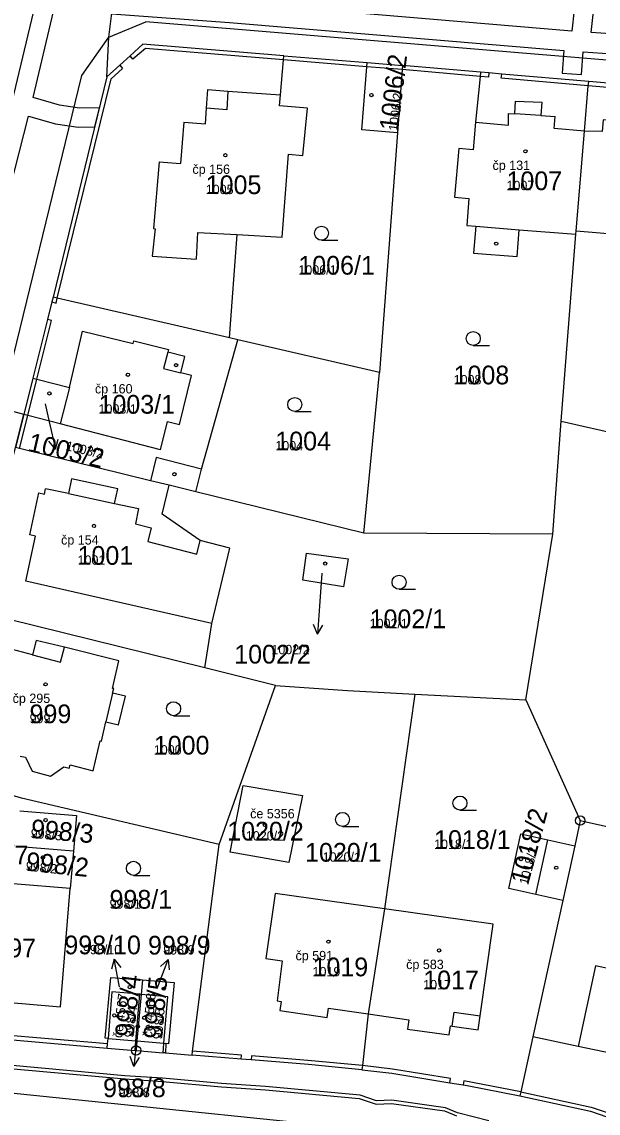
# Model space of a CAD drawing. Extents: x -763628 to -761565, y -976033 to -973833.
# Drawn here: x -762056.5 to -761994.9, y -975015.7 to -974899.1 of the extents above; entities that cross this region are included whole.
import ezdxf

# ---------------------------------------------------------------- set-up
doc = ezdxf.new("R2010")
doc.units = 0
for name, color, linetype in [('KN_cisla parcel 1000', 7, 'Continuous'), ('KN_cisla parcel 500', 7, 'Continuous'), ('KN_cisla parcel znacky', 7, 'Continuous'), ('KN_cisla popisna 500', 7, 'Continuous'), ('KN_hranice parcel', 7, 'Continuous'), ('KN_vecna bremena', 7, 'Continuous'), ('KN_vnitrni kresba parcel', 7, 'Continuous'), ('KN_znacky bodu BP', 7, 'Continuous'), ('KN_znacky budov', 7, 'Continuous'), ('KN_znacky kultur', 7, 'Continuous')]:
    doc.layers.add(name, color=color, linetype=linetype)

msp = doc.modelspace()

# ---------------------------------------------------------------- linework, layer by layer
at = {"layer": 'KN_cisla parcel znacky'}
for p, q in [((-762054.04, -974939.94), (-762053.6, -974941.87)), ((-762053.6, -974941.87), (-762052.93, -974944.79)), ((-762052.93, -974944.79), (-762052.66, -974943.71)), ((-762052.93, -974944.79), (-762053.64, -974943.93)), ((-762024.45, -974958.03), (-762024.72, -974961.55)), ((-762024.72, -974961.55), (-762024.93, -974964.54)), ((-762024.93, -974964.54), (-762025.36, -974963.51)), ((-762024.93, -974964.54), (-762024.36, -974963.58)), ((-762046.65, -974999.25), (-762046.95, -975000.33)), ((-762046.08, -975002.2), (-762046.65, -974999.25)), ((-762046.65, -974999.25), (-762045.97, -975000.14)), ((-762041.96, -975002.1), (-762040.89, -974999.3)), ((-762040.89, -974999.3), (-762041.71, -975000.05)), ((-762040.89, -974999.3), (-762040.78, -975000.41)), ((-762042.07, -975002.38), (-762041.96, -975002.1)), ((-762044.26, -975007.72), (-762044.57, -975010.71)), ((-762044.2, -975007.15), (-762044.26, -975007.72)), ((-762044.57, -975010.71), (-762044.97, -975009.66)), ((-762044.57, -975010.71), (-762043.97, -975009.76))]:
    msp.add_line(p, q, dxfattribs=at)
at = {"layer": 'KN_hranice parcel'}
for p, q in [((-762028.52, -974902.77), (-762019.63, -974903.49)), ((-762019.66, -974903.94), (-762019.63, -974903.49)), ((-762019.63, -974903.49), (-762015.84, -974903.8)), ((-762015.84, -974903.8), (-762015.87, -974904.25)), ((-762007.5, -974904.53), (-762015.84, -974903.8)), ((-762047.45, -974905.04), (-762053.19, -974928.57)), ((-762015.87, -974904.25), (-762016.38, -974911.02)), ((-762016.38, -974911.02), (-762018.3, -974936.6)), ((-761997.29, -974921.47), (-761996.38, -974910.84)), ((-761997.32, -974921.83), (-761997.29, -974921.47)), ((-761998.87, -974941.8), (-761997.32, -974921.83)), ((-762033.46, -974933.11), (-762034.33, -974932.91)), ((-762018.3, -974936.6), (-762033.46, -974933.11)), ((-762019.96, -974953.76), (-762018.3, -974936.6)), ((-762055.36, -974937.22), (-762056.33, -974941.1)), ((-762056.33, -974941.1), (-762057.21, -974944.62)), ((-761999.76, -974953.86), (-761998.87, -974941.8)), ((-761998.87, -974941.8), (-761977.23, -974946.68)), ((-762037.92, -974949.35), (-762040.79, -974948.65)), ((-762019.96, -974953.76), (-762037.92, -974949.35)), ((-761999.76, -974953.86), (-762019.96, -974953.76)), ((-762002.67, -974971.57), (-761999.76, -974953.86)), ((-762029.41, -974970.02), (-762036.99, -974968.15)), ((-762035.46, -974987.03), (-762029.41, -974970.02)), ((-762014.53, -974970.95), (-762017.78, -974993.9)), ((-762014.53, -974970.95), (-762002.67, -974971.57)), ((-762002.67, -974971.57), (-761996.84, -974984.46)), ((-761996.84, -974984.46), (-761997.43, -974987.15)), ((-762051.01, -974987.71), (-762057.15, -974987.24)), ((-762051.01, -974987.71), (-762051.36, -974991.73)), ((-761997.43, -974987.15), (-761998.72, -974992.99)), ((-762051.36, -974991.73), (-762057.47, -974991.22)), ((-761998.72, -974992.99), (-762001.92, -975007.56)), ((-762017.78, -974993.9), (-762019.5, -975005.11)), ((-762043.63, -975001.48), (-762043.77, -975003.02)), ((-762043.77, -975003.02), (-762043.92, -975003.01)), ((-762069.19, -975006.89), (-762047.41, -975008.76)), ((-762047.41, -975008.76), (-762044.43, -975009)), ((-762044.32, -975009.01), (-762044.43, -975009)), ((-762044.32, -975009.01), (-762041.43, -975009.25)), ((-762041.18, -975009.27), (-762041.43, -975009.25)), ((-762041.18, -975009.27), (-762038.34, -975009.52))]:
    msp.add_line(p, q, dxfattribs=at)
for points in [[(-762047.45, -974905.04), (-762047.23, -974900.8), (-762045.86, -974889.65), (-762045.45, -974885.67)], [(-762028.52, -974902.77), (-762043.59, -974901.54), (-762044.97, -974902.79), (-762046.07, -974903.79), (-762047.45, -974905.04)], [(-762034.33, -974932.91), (-762033.52, -974921.88), (-762028.7, -974922.15), (-762028.03, -974913.29), (-762026.49, -974913.41), (-762026.01, -974908.37), (-762028.98, -974908.11), (-762028.88, -974906.94), (-762028.56, -974903.22), (-762028.52, -974902.77)], [(-762016.38, -974911.02), (-762020.18, -974910.68), (-762019.66, -974903.94)], [(-762007.5, -974904.53), (-762007.55, -974904.98), (-762008.05, -974909.85), (-762008.28, -974912.82), (-762009.81, -974912.69), (-762010.27, -974917.88), (-762008.74, -974918.02), (-762008.96, -974920.92), (-762008.02, -974920.99), (-762008.24, -974923.84), (-762003.6, -974924.2), (-762003.38, -974921.36), (-761997.32, -974921.83)], [(-761995.94, -974905.54), (-762005.24, -974904.73), (-762006.6, -974904.61), (-762007.5, -974904.53)], [(-761996.38, -974910.84), (-761995.98, -974905.98), (-761995.94, -974905.54)], [(-761982.18, -974906.7), (-761983.59, -974906.58), (-761995.94, -974905.54)], [(-761997.29, -974921.47), (-761991.74, -974921.92), (-761991.67, -974921.19), (-761987.7, -974921.59), (-761987.93, -974923.92), (-761986.31, -974924.08), (-761986.08, -974921.75), (-761985, -974910.3), (-761989.68, -974909.96), (-761989.6, -974908.86), (-761991.32, -974908.74), (-761991.4, -974909.84), (-761994.4, -974909.62), (-761994.49, -974910.87), (-761996.38, -974910.84)], [(-762053.19, -974928.57), (-762053.32, -974929.07), (-762053.79, -974930.95), (-762055.36, -974937.22)], [(-762034.33, -974932.91), (-762052.75, -974928.67), (-762053.19, -974928.57)], [(-762037.92, -974949.35), (-762037.32, -974946.92), (-762033.46, -974933.11)], [(-762055.36, -974937.22), (-762054.92, -974937.33), (-762051.45, -974938.19), (-762052.45, -974942.07), (-762055.89, -974941.21), (-762056.33, -974941.1)], [(-762040.79, -974948.65), (-762042.78, -974948.16), (-762056.77, -974944.73), (-762057.21, -974944.62)], [(-762036.99, -974968.15), (-762036.21, -974963.42), (-762034.3, -974955.37), (-762037.47, -974954.55), (-762041.55, -974951.75), (-762040.79, -974948.65)], [(-762026.09, -974955.89), (-762021.65, -974956.5), (-762022.14, -974959.51), (-762026.51, -974958.8), (-762026.09, -974955.89)], [(-762036.99, -974968.15), (-762061.1, -974962.21), (-762061.55, -974962.1)], [(-762048.92, -974979.13), (-762048.17, -974975.95), (-762048.03, -974975.98), (-762047.55, -974973.93), (-762046.19, -974974.24), (-762045.47, -974971.18), (-762046.83, -974970.86), (-762046.71, -974970.37), (-762046.86, -974970.34), (-762046.17, -974967.4), (-762051.96, -974965.93), (-762055.02, -974965.23), (-762055.41, -974966.74), (-762058.06, -974966.04)], [(-762029.41, -974970.02), (-762021.71, -974970.55), (-762014.53, -974970.95)], [(-762056.72, -974977.58), (-762056.14, -974977.69), (-762055.45, -974979.18), (-762053.46, -974979.7), (-762052.04, -974978.71), (-762051.46, -974978.86), (-762051.37, -974978.5), (-762048.92, -974979.13)], [(-762035.46, -974987.03), (-762056.59, -974982.07), (-762062.02, -974980.44), (-762065.89, -974979.61)], [(-762034.25, -974987.82), (-762032.87, -974980.7), (-762026.54, -974981.77), (-762027.99, -974988.94), (-762034.25, -974987.82)], [(-762056.75, -974983.42), (-762050.69, -974983.9), (-762051.01, -974987.71)], [(-761996.84, -974984.46), (-761963.94, -974991.77), (-761963.5, -974991.87)], [(-761998.72, -974992.99), (-762001.6, -974992.36), (-762004.47, -974991.72), (-762003.18, -974985.88), (-762000.31, -974986.52), (-761997.43, -974987.15)], [(-762038.34, -975009.52), (-762038.28, -975009.07), (-762035.46, -974987.03)], [(-762064.49, -974990.58), (-762064.78, -974994.72), (-762066.49, -974994.58), (-762066.84, -974998.6), (-762065.14, -974998.75), (-762065.23, -974999.33), (-762064.97, -974999.35), (-762065.25, -975002.4), (-762063.51, -975002.56), (-762063.59, -975003.38), (-762052.42, -975004.37), (-762051.36, -974991.73)], [(-762017.78, -974993.9), (-762029.47, -974992.26), (-762030.46, -974999.19), (-762028.69, -974999.45), (-762029.25, -975003.72), (-762028.82, -975003.78), (-762028.96, -975004.75), (-762023.88, -975005.5), (-762023.74, -975004.5), (-762019.5, -975005.11)], [(-762019.5, -975005.11), (-762015.17, -975005.74), (-762015.32, -975006.72), (-762010.86, -975007.35), (-762010.72, -975006.39), (-762010.54, -975006.41), (-762007.75, -975006.82), (-762007.54, -975005.32), (-762006.16, -974995.53), (-762017.78, -974993.9)], [(-761985.18, -975019.03), (-761985.04, -975018.6), (-761982.63, -975010.35), (-761981.25, -975003.97), (-761984.62, -975003.16), (-761984.34, -975001.94), (-761985.41, -975001.71), (-761985.09, -975000.19), (-761990.7, -974999.03), (-761991.02, -975000.52), (-761992, -975000.31), (-761992.08, -975000.66), (-761995.22, -974999.99), (-761997.08, -975008.6), (-762001.92, -975007.56)], [(-762047.32, -975007.72), (-762047.64, -975007.69), (-762047.02, -975001.21), (-762043.63, -975001.48)], [(-762043.63, -975001.48), (-762040.26, -975001.76), (-762040.86, -975008.29), (-762041.14, -975008.27), (-762041.18, -975009.27)], [(-762043.92, -975003.01), (-762046.91, -975002.76), (-762047.32, -975007.72)], [(-762044.43, -975009), (-762044.34, -975007.98), (-762043.92, -975003.01)], [(-762043.77, -975003.02), (-762044.23, -975007.99), (-762044.32, -975009.01)], [(-762041.43, -975009.25), (-762041.39, -975008.8), (-762041.34, -975008.25), (-762040.92, -975003.27), (-762043.77, -975003.02)], [(-762019.5, -975005.11), (-762020.13, -975010.62), (-762020.18, -975011.07)], [(-762047.41, -975008.76), (-762047.37, -975008.31), (-762047.32, -975007.72)], [(-762001.92, -975007.56), (-762003.21, -975013.42), (-762003.31, -975013.86)], [(-762020.18, -975011.07), (-762025.89, -975010.52), (-762032.01, -975010.03), (-762033.08, -975009.94), (-762038.34, -975009.52)], [(-762020.18, -975011.07), (-762016.98, -975011.44), (-762010.78, -975012.46), (-762009.37, -975012.69), (-762008.92, -975012.76), (-762003.31, -975013.86)], [(-762003.31, -975013.86), (-761995.75, -975015.5), (-761988.77, -975017.9), (-761988.34, -975018.04), (-761985.18, -975019.03)]]:
    msp.add_lwpolyline(points, dxfattribs=at)
at = {"layer": 'KN_vecna bremena'}
for points in [[(-761997.23, -974895.54), (-761997.73, -974900.16), (-762033.25, -974897.15)], [(-761958.78, -974898.87), (-761959.27, -974903.31), (-761990.55, -974900.72), (-761991.08, -974900.61), (-761995.67, -974900.3), (-761995.19, -974895.8)], [(-762067.18, -974952.11), (-762065.59, -974946.61), (-762064.19, -974941.03), (-762058.39, -974942.5), (-762058.97, -974945.05), (-762057.39, -974945.36), (-762057.21, -974944.62), (-762056.33, -974941.1), (-762063.67, -974939.06), (-762063.13, -974937.31), (-762061.23, -974929.4), (-762058.3, -974918.88), (-762055.81, -974909.21), (-762052.94, -974910.04), (-762050.51, -974910.4), (-762048.75, -974910.37), (-762048.25, -974908.33), (-762050.37, -974908.36), (-762052.5, -974908.04), (-762055.32, -974907.23), (-762053.15, -974898.05)], [(-762055.33, -974898.14), (-762057.59, -974907.68)], [(-762046.92, -974898.3), (-762034.33, -974899.21), (-761998.58, -974902.21), (-761998.78, -974904.62), (-761996.72, -974904.76), (-761996.53, -974902.37), (-761992.39, -974902.65)], [(-762069.74, -975009.86), (-762045.53, -975012.06), (-762041.51, -975012.31), (-762035.21, -975012.88), (-762030.5, -975013.21), (-762020.46, -975014.14), (-762018.66, -975014.76), (-762017.01, -975014.67), (-762011.34, -975015.47), (-762010.07, -975016.01)], [(-762006.6, -975016.52), (-762009.95, -975015.67), (-762011.24, -975015.13), (-762016.99, -975014.31), (-762018.62, -975014.4), (-762020.38, -975013.8), (-762030.48, -975012.87), (-762035.19, -975012.54), (-762041.49, -975011.97), (-762045.51, -975011.72), (-762069.58, -975009.52)]]:
    msp.add_lwpolyline(points, dxfattribs=at)
at = {"layer": 'KN_vnitrni kresba parcel'}
for p, q in [((-762047.23, -974900.8), (-762043.28, -974899.16)), ((-761948.83, -974907.02), (-762043.28, -974899.16)), ((-762050.11, -974904.89), (-762047.23, -974900.8)), ((-762044.67, -974903.13), (-762044.97, -974902.79)), ((-762043.33, -974902.01), (-762044.67, -974903.13)), ((-762028.56, -974903.22), (-762043.33, -974902.01)), ((-762046.07, -974903.79), (-762045.76, -974904.12)), ((-762019.66, -974903.94), (-762028.56, -974903.22)), ((-762015.87, -974904.25), (-762019.66, -974903.94)), ((-762074.95, -975006.35), (-762050.11, -974904.89)), ((-762052.75, -974928.67), (-762046.99, -974905.22)), ((-762045.76, -974904.12), (-762046.99, -974905.22)), ((-762007.55, -974904.98), (-762015.87, -974904.25)), ((-762006.64, -974905.06), (-762007.55, -974904.98)), ((-762006.6, -974904.61), (-762006.64, -974905.06)), ((-762005.28, -974905.17), (-762005.24, -974904.73)), ((-761995.98, -974905.98), (-762005.28, -974905.17)), ((-762036.79, -974908.36), (-762036.64, -974906.37)), ((-762036.64, -974906.37), (-762034.5, -974906.54)), ((-761983.63, -974907.03), (-761995.98, -974905.98)), ((-762034.5, -974906.54), (-762034.64, -974908.54)), ((-762034.5, -974906.54), (-762028.88, -974906.94)), ((-762036.92, -974910.04), (-762036.79, -974908.36)), ((-762034.64, -974908.54), (-762036.79, -974908.36)), ((-762003.84, -974908.97), (-762003.76, -974907.62)), ((-762003.76, -974907.62), (-762000.96, -974907.74)), ((-762000.96, -974907.74), (-762001.04, -974909.15)), ((-762039.21, -974909.87), (-762039.57, -974914.28)), ((-762039.21, -974909.87), (-762036.92, -974910.04)), ((-762008.05, -974909.85), (-762004.53, -974910.18)), ((-762004.53, -974910.18), (-762004.52, -974908.93)), ((-762004.52, -974908.93), (-762003.84, -974908.97)), ((-762001.04, -974909.15), (-762003.84, -974908.97)), ((-762001.04, -974909.15), (-761999.51, -974909.25)), ((-761999.63, -974910.53), (-761999.51, -974909.25)), ((-761996.38, -974910.84), (-761999.63, -974910.53)), ((-762041.87, -974914.09), (-762042.45, -974921.24)), ((-762041.87, -974914.09), (-762039.57, -974914.28)), ((-762042.3, -974921.25), (-762042.62, -974924.16)), ((-762042.45, -974921.24), (-762042.3, -974921.25)), ((-762008.02, -974920.99), (-762003.38, -974921.36)), ((-762037.75, -974921.65), (-762037.9, -974924.5)), ((-762037.75, -974921.65), (-762033.52, -974921.88)), ((-762042.62, -974924.16), (-762037.9, -974924.5)), ((-762053.32, -974929.07), (-762052.88, -974929.18)), ((-762052.88, -974929.18), (-762052.75, -974928.67)), ((-762054.92, -974937.33), (-762053.35, -974931.06)), ((-762053.35, -974931.06), (-762053.79, -974930.95)), ((-762051.45, -974938.19), (-762050.06, -974932.18)), ((-762050.06, -974932.18), (-762044.63, -974933.52)), ((-762044.63, -974933.52), (-762044.56, -974933.22)), ((-762044.56, -974933.22), (-762040.86, -974934.14)), ((-762040.86, -974934.14), (-762040.94, -974934.44)), ((-762040.94, -974934.44), (-762041.38, -974936.18)), ((-762039.11, -974934.89), (-762040.94, -974934.44)), ((-762039.54, -974936.63), (-762039.11, -974934.89)), ((-762041.38, -974936.18), (-762039.54, -974936.63)), ((-762038.39, -974936.92), (-762039.54, -974936.63)), ((-762055.89, -974941.21), (-762054.92, -974937.33)), ((-762039.69, -974942.14), (-762038.39, -974936.92)), ((-762056.77, -974944.73), (-762055.89, -974941.21)), ((-762041.71, -974944.88), (-762052.45, -974942.07)), ((-762041.71, -974944.88), (-762040.95, -974941.83)), ((-762040.95, -974941.83), (-762039.69, -974942.14)), ((-762042.18, -974945.69), (-762042.78, -974948.16)), ((-762037.32, -974946.92), (-762042.18, -974945.69)), ((-762051.23, -974947.96), (-762051.56, -974949.53)), ((-762046.29, -974949.01), (-762051.23, -974947.96)), ((-762055.69, -974953.95), (-762054.73, -974949.47)), ((-762054.73, -974949.47), (-762054.13, -974949.6)), ((-762054.13, -974949.6), (-762054, -974949.01)), ((-762051.56, -974949.53), (-762054, -974949.01)), ((-762051.56, -974949.53), (-762046.63, -974950.58)), ((-762046.63, -974950.58), (-762046.29, -974949.01)), ((-762046.63, -974950.58), (-762044.05, -974951.13)), ((-762044.05, -974951.13), (-762044.4, -974952.76)), ((-762044.4, -974952.76), (-762042.7, -974953.2)), ((-762056.1, -974958.88), (-762055.08, -974954.08)), ((-762055.08, -974954.08), (-762055.69, -974953.95)), ((-762042.7, -974953.2), (-762043.08, -974954.65)), ((-762043.08, -974954.65), (-762037.84, -974956)), ((-762037.84, -974956), (-762037.47, -974954.55)), ((-762036.21, -974963.42), (-762056.1, -974958.88)), ((-762055.41, -974966.74), (-762052.4, -974967.53)), ((-762052.4, -974967.53), (-762051.96, -974965.93)), ((-762046.83, -974970.86), (-762047.55, -974973.93)), ((-762001.6, -974992.36), (-762000.31, -974986.52)), ((-762010.54, -975006.41), (-762010.32, -975004.92)), ((-762010.32, -975004.92), (-762007.54, -975005.32)), ((-762047.37, -975008.31), (-762068.95, -975006.46)), ((-762047.32, -975007.72), (-762044.34, -975007.98)), ((-762044.34, -975007.98), (-762044.23, -975007.99)), ((-762044.23, -975007.99), (-762041.34, -975008.25)), ((-762041.34, -975008.25), (-762041.14, -975008.27)), ((-761993.46, -975009.34), (-761997.08, -975008.6)), ((-762033.05, -975009.5), (-762038.28, -975009.07)), ((-762033.08, -975009.94), (-762033.05, -975009.5)), ((-762031.97, -975009.58), (-762032.01, -975010.03)), ((-762025.95, -975010.07), (-762031.97, -975009.58)), ((-762020.13, -975010.62), (-762025.95, -975010.07)), ((-762016.91, -975011), (-762020.13, -975010.62)), ((-762010.71, -975012.01), (-762016.91, -975011)), ((-762027.23, -975016.7), (-762070.01, -975012.34)), ((-762010.78, -975012.46), (-762010.71, -975012.01)), ((-762009.3, -975012.24), (-762009.37, -975012.69)), ((-762003.21, -975013.42), (-762009.3, -975012.24)), ((-762003.21, -975013.42), (-761995.66, -975015.06)), ((-761995.66, -975015.06), (-761988.63, -975017.47))]:
    msp.add_line(p, q, dxfattribs=at)
at = {"layer": 'KN_znacky bodu BP'}
for centre, radius in [((-761996.84, -974984.46), 0.5), ((-761996.84, -974984.46), 0.0303), ((-762044.32, -975009.01), 0.5), ((-762044.32, -975009.01), 0.0303)]:
    msp.add_circle(centre, radius, dxfattribs=at)
at = {"layer": 'KN_znacky budov'}
for centre in [(-762019.16, -974906.98), (-762034.78, -974913.4), (-762002.7, -974912.98), (-762005.82, -974922.84), (-762045.2, -974936.85), (-762040.04, -974935.82), (-762053.59, -974938.84), (-762040.23, -974947.47), (-762048.82, -974952.99), (-762024.11, -974957.01), (-762054, -974969.91), (-762054, -974984.41), (-762030.55, -974984.92), (-762054.29, -974988.39), (-762003.18, -974988.57), (-761999.41, -974989.49), (-762023.76, -974997.39), (-762011.93, -974998.33), (-762045, -975002.24), (-762041.36, -975002.41), (-762046.65, -975005.27), (-762043.45, -975005.52), (-762044.15, -975006.45)]:
    msp.add_circle(centre, 0.175, dxfattribs=at)
at = {"layer": 'KN_znacky kultur'}
for p, q in [((-762024.5, -974922.48), (-762022.75, -974922.48)), ((-762008.28, -974933.72), (-762006.53, -974933.72)), ((-762027.36, -974940.77), (-762025.61, -974940.77)), ((-762016.21, -974959.76), (-762014.46, -974959.76)), ((-762040.32, -974973.26), (-762038.57, -974973.26)), ((-762009.7, -974983.34), (-762007.95, -974983.34)), ((-762022.26, -974985.09), (-762020.51, -974985.09)), ((-762044.61, -974990.31), (-762042.86, -974990.31))]:
    msp.add_line(p, q, dxfattribs=at)
for centre in [(-762024.5, -974921.73), (-762008.28, -974932.97), (-762027.36, -974940.02), (-762016.21, -974959.01), (-762040.32, -974972.51), (-762009.7, -974982.59), (-762022.26, -974984.34), (-762044.61, -974989.56)]:
    msp.add_circle(centre, 0.75, dxfattribs=at)

# ---------------------------------------------------------------- texts
at = {"layer": 'KN_cisla parcel 1000'}
for s, rotation, p in [('1006/2', 83, (-762016.34, -974910.86)), ('1003/2', 347, (-762056, -974944.97)), ('1018/2', 75, (-762002.42, -974991.39)), ('998/3', 355, (-762055.63, -974986.3)), ('998/2', 354, (-762056.16, -974989.79)), ('998/4', 83, (-762044.62, -975007.68)), ('998/5', 85, (-762041.55, -975007.86))]:
    msp.add_text(s, height=2, rotation=rotation, dxfattribs=at).set_placement(p)
for s, p in [('1005', (-762036.88, -974917.55)), ('1007', (-762004.73, -974917.13)), ('1006/1', (-762026.98, -974926.15)), ('1008', (-762010.38, -974937.87)), ('1003/1', (-762048.34, -974941)), ('1004', (-762029.44, -974944.92)), ('1001', (-762050.58, -974957.14)), ('1002/1', (-762019.36, -974963.91)), ('1002/2', (-762033.83, -974967.69)), ('999', (-762055.71, -974974.06)), ('1000', (-762042.43, -974977.41)), ('1020/2', (-762034.58, -974986.59)), ('1018/1', (-762012.47, -974987.49)), ('1020/1', (-762026.26, -974988.85)), ('998/7', (-762062.53, -974989.14)), ('998/1', (-762047.16, -974993.87)), ('997', (-762059.48, -974999.06)), ('998/10', (-762051.99, -974998.74)), ('998/9', (-762043.05, -974998.77)), ('1019', (-762025.46, -975001.09)), ('1017', (-762013.63, -975002.48)), ('998/8', (-762047.85, -975014))]:
    msp.add_text(s, height=2, dxfattribs=at).set_placement(p)
at = {"layer": 'KN_cisla parcel 500'}
for s, rotation, p in [('1006/2', 83, (-762016.34, -974910.86)), ('1003/2', 347, (-762051.91, -974944.89)), ('998/3', 355, (-762055.63, -974986.3)), ('1018/2', 75, (-762002.42, -974991.39)), ('998/2', 354, (-762056.16, -974989.79)), ('998/4', 83, (-762044.62, -975007.68)), ('998/5', 85, (-762041.55, -975007.86))]:
    msp.add_text(s, height=1, rotation=rotation, dxfattribs=at).set_placement(p)
for s, p in [('1005', (-762036.88, -974917.55)), ('1007', (-762004.73, -974917.13)), ('1006/1', (-762026.98, -974926.15)), ('1008', (-762010.38, -974937.87)), ('1003/1', (-762048.34, -974941)), ('1004', (-762029.44, -974944.92)), ('1001', (-762050.58, -974957.14)), ('1002/1', (-762019.36, -974963.91)), ('1002/2', (-762029.86, -974966.69)), ('999', (-762055.71, -974974.06)), ('1000', (-762042.43, -974977.41)), ('1020/2', (-762032.59, -974986.59)), ('1018/1', (-762012.47, -974987.49)), ('1020/1', (-762024.38, -974988.85)), ('998/1', (-762047.16, -974993.87)), ('998/10', (-762050, -974998.74)), ('998/9', (-762041.42, -974998.77)), ('1019', (-762025.46, -975001.09)), ('1017', (-762013.63, -975002.48)), ('998/8', (-762046.2, -975014))]:
    msp.add_text(s, height=1, dxfattribs=at).set_placement(p)
at = {"layer": 'KN_cisla popisna 500'}
for s, p in [('čp 156', (-762038.3, -974915.39)), ('čp 131', (-762006.22, -974914.97)), ('čp 160', (-762048.72, -974938.84)), ('čp 154', (-762052.34, -974954.98)), ('čp 295', (-762057.52, -974971.9)), ('če 5356', (-762032.13, -974984.22)), ('čp 591', (-762027.28, -974999.38)), ('čp 583', (-762015.45, -975000.32))]:
    msp.add_text(s, height=1, dxfattribs=at).set_placement(p)
for s, rotation, p in [('če 4567', 83, (-762045.82, -975007.72)), ('če 4568', 85, (-762042.63, -975007.65))]:
    msp.add_text(s, height=1, rotation=rotation, dxfattribs=at).set_placement(p)

doc.saveas('drawing.dxf')
